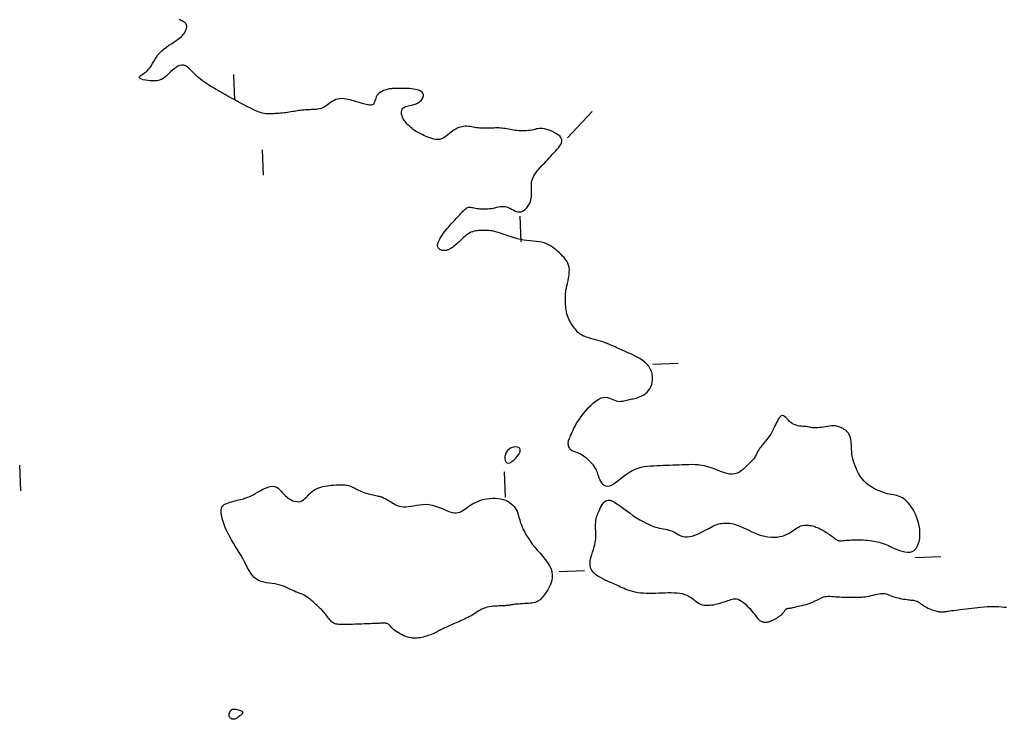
# Model space of a CAD drawing. Header units: millimetres. Extents: x 32690613 to 32693367, y 5343692 to 5344708.
# Tile 685 of 1009: x 32692962 to 32693000, y 5343754 to 5343781. Entities that reach past the tile are written whole.
import ezdxf

# ---------------------------------------------------------------- set-up
doc = ezdxf.new("R2010")
doc.units = ezdxf.units.MM
doc.header["$LTSCALE"] = 20
doc.layers.add('02-DGM_HL_493.50', color=112, linetype='Continuous')

msp = doc.modelspace()

# ---------------------------------------------------------------- linework, layer by layer
at = {"layer": '02-DGM_HL_493.50', "elevation": 493.5, "flags": 128}
for points in [[(32693000.457, 5343758.129), (32693000.363, 5343758.14), (32693000.262, 5343758.149), (32693000.156, 5343758.157), (32693000.045, 5343758.162), (32692999.931, 5343758.163), (32692999.814, 5343758.162), (32692999.696, 5343758.156), (32692999.577, 5343758.148), (32692999.457, 5343758.138), (32692999.337, 5343758.126), (32692999.218, 5343758.113), (32692999.1, 5343758.099), (32692998.984, 5343758.085), (32692998.871, 5343758.071), (32692998.76, 5343758.057), (32692998.655, 5343758.044), (32692998.555, 5343758.032), (32692998.461, 5343758.02), (32692998.375, 5343758.009), (32692998.298, 5343757.999), (32692998.231, 5343757.99), (32692998.174, 5343757.982), (32692998.126, 5343757.975), (32692998.087, 5343757.969), (32692998.054, 5343757.963), (32692998.026, 5343757.959), (32692998.002, 5343757.956), (32692997.981, 5343757.953), (32692997.961, 5343757.951), (32692997.941, 5343757.95), (32692997.92, 5343757.95), (32692997.897, 5343757.95), (32692997.872, 5343757.952), (32692997.845, 5343757.956), (32692997.814, 5343757.96), (32692997.779, 5343757.967), (32692997.74, 5343757.976), (32692997.695, 5343757.987), (32692997.646, 5343758), (32692997.594, 5343758.015), (32692997.539, 5343758.033), (32692997.483, 5343758.053), (32692997.427, 5343758.076), (32692997.371, 5343758.101), (32692997.317, 5343758.129), (32692997.265, 5343758.159), (32692997.215, 5343758.191), (32692997.167, 5343758.224), (32692997.121, 5343758.257), (32692997.076, 5343758.288), (32692997.032, 5343758.317), (32692996.989, 5343758.343), (32692996.946, 5343758.364), (32692996.904, 5343758.381), (32692996.861, 5343758.394), (32692996.817, 5343758.403), (32692996.771, 5343758.41), (32692996.722, 5343758.415), (32692996.67, 5343758.42), (32692996.615, 5343758.426), (32692996.554, 5343758.432), (32692996.489, 5343758.442), (32692996.42, 5343758.453), (32692996.348, 5343758.466), (32692996.275, 5343758.482), (32692996.203, 5343758.499), (32692996.132, 5343758.517), (32692996.064, 5343758.537), (32692996.001, 5343758.558), (32692995.944, 5343758.58), (32692995.89, 5343758.601), (32692995.84, 5343758.622), (32692995.791, 5343758.641), (32692995.741, 5343758.657), (32692995.69, 5343758.668), (32692995.635, 5343758.675), (32692995.576, 5343758.676), (32692995.51, 5343758.671), (32692995.44, 5343758.659), (32692995.365, 5343758.644), (32692995.288, 5343758.626), (32692995.21, 5343758.606), (32692995.132, 5343758.587), (32692995.055, 5343758.569), (32692994.98, 5343758.553), (32692994.91, 5343758.542), (32692994.842, 5343758.534), (32692994.777, 5343758.529), (32692994.714, 5343758.527), (32692994.652, 5343758.526), (32692994.591, 5343758.526), (32692994.53, 5343758.527), (32692994.468, 5343758.528), (32692994.405, 5343758.528), (32692994.34, 5343758.528), (32692994.274, 5343758.527), (32692994.206, 5343758.527), (32692994.136, 5343758.527), (32692994.065, 5343758.528), (32692993.992, 5343758.53), (32692993.917, 5343758.534), (32692993.84, 5343758.539), (32692993.762, 5343758.546), (32692993.684, 5343758.552), (32692993.607, 5343758.557), (32692993.532, 5343758.56), (32692993.459, 5343758.56), (32692993.39, 5343758.556), (32692993.325, 5343758.547), (32692993.265, 5343758.533), (32692993.21, 5343758.514), (32692993.156, 5343758.491), (32692993.104, 5343758.464), (32692993.051, 5343758.436), (32692992.996, 5343758.406), (32692992.938, 5343758.376), (32692992.874, 5343758.347), (32692992.805, 5343758.319), (32692992.73, 5343758.293), (32692992.653, 5343758.268), (32692992.574, 5343758.245), (32692992.496, 5343758.224), (32692992.42, 5343758.205), (32692992.349, 5343758.187), (32692992.283, 5343758.171), (32692992.225, 5343758.157), (32692992.174, 5343758.145), (32692992.128, 5343758.134), (32692992.088, 5343758.125), (32692992.052, 5343758.117), (32692992.02, 5343758.11), (32692991.989, 5343758.105), (32692991.961, 5343758.1), (32692991.933, 5343758.096), (32692991.907, 5343758.093), (32692991.881, 5343758.089), (32692991.857, 5343758.085), (32692991.835, 5343758.079), (32692991.814, 5343758.072), (32692991.796, 5343758.063), (32692991.779, 5343758.051), (32692991.765, 5343758.037), (32692991.752, 5343758.019), (32692991.74, 5343757.999), (32692991.726, 5343757.977), (32692991.711, 5343757.952), (32692991.692, 5343757.926), (32692991.669, 5343757.897), (32692991.64, 5343757.867), (32692991.605, 5343757.836), (32692991.565, 5343757.803), (32692991.521, 5343757.771), (32692991.473, 5343757.739), (32692991.424, 5343757.708), (32692991.374, 5343757.679), (32692991.325, 5343757.652), (32692991.277, 5343757.627), (32692991.233, 5343757.606), (32692991.191, 5343757.589), (32692991.152, 5343757.574), (32692991.114, 5343757.563), (32692991.079, 5343757.555), (32692991.045, 5343757.549), (32692991.012, 5343757.547), (32692990.98, 5343757.547), (32692990.949, 5343757.55), (32692990.919, 5343757.555), (32692990.889, 5343757.562), (32692990.86, 5343757.572), (32692990.833, 5343757.585), (32692990.807, 5343757.599), (32692990.783, 5343757.616), (32692990.76, 5343757.635), (32692990.739, 5343757.656), (32692990.719, 5343757.68), (32692990.698, 5343757.708), (32692990.675, 5343757.739), (32692990.648, 5343757.776), (32692990.616, 5343757.818), (32692990.577, 5343757.867), (32692990.531, 5343757.922), (32692990.476, 5343757.985), (32692990.414, 5343758.053), (32692990.346, 5343758.123), (32692990.275, 5343758.193), (32692990.201, 5343758.26), (32692990.126, 5343758.321), (32692990.053, 5343758.373), (32692989.983, 5343758.415), (32692989.917, 5343758.443), (32692989.855, 5343758.459), (32692989.796, 5343758.464), (32692989.738, 5343758.461), (32692989.681, 5343758.451), (32692989.624, 5343758.434), (32692989.566, 5343758.415), (32692989.506, 5343758.393), (32692989.443, 5343758.37), (32692989.377, 5343758.347), (32692989.309, 5343758.325), (32692989.239, 5343758.303), (32692989.168, 5343758.283), (32692989.095, 5343758.263), (32692989.023, 5343758.246), (32692988.95, 5343758.231), (32692988.877, 5343758.219), (32692988.805, 5343758.211), (32692988.734, 5343758.206), (32692988.664, 5343758.207), (32692988.594, 5343758.214), (32692988.527, 5343758.227), (32692988.46, 5343758.248), (32692988.395, 5343758.277), (32692988.332, 5343758.314), (32692988.27, 5343758.358), (32692988.206, 5343758.407), (32692988.141, 5343758.457), (32692988.072, 5343758.508), (32692987.999, 5343758.556), (32692987.92, 5343758.599), (32692987.833, 5343758.636), (32692987.739, 5343758.664), (32692987.636, 5343758.683), (32692987.528, 5343758.696), (32692987.414, 5343758.703), (32692987.295, 5343758.705), (32692987.174, 5343758.704), (32692987.05, 5343758.7), (32692986.925, 5343758.696), (32692986.801, 5343758.691), (32692986.676, 5343758.687), (32692986.554, 5343758.684), (32692986.433, 5343758.683), (32692986.314, 5343758.685), (32692986.199, 5343758.691), (32692986.087, 5343758.7), (32692985.98, 5343758.714), (32692985.877, 5343758.734), (32692985.78, 5343758.757), (32692985.688, 5343758.784), (32692985.6, 5343758.814), (32692985.518, 5343758.845), (32692985.442, 5343758.877), (32692985.37, 5343758.908), (32692985.304, 5343758.938), (32692985.242, 5343758.966), (32692985.184, 5343758.992), (32692985.128, 5343759.018), (32692985.07, 5343759.044), (32692985.01, 5343759.071), (32692984.945, 5343759.1), (32692984.874, 5343759.132), (32692984.794, 5343759.168), (32692984.705, 5343759.209), (32692984.609, 5343759.255), (32692984.511, 5343759.307), (32692984.415, 5343759.365), (32692984.325, 5343759.43), (32692984.246, 5343759.503), (32692984.181, 5343759.583), (32692984.135, 5343759.671), (32692984.111, 5343759.767), (32692984.107, 5343759.87), (32692984.117, 5343759.978), (32692984.14, 5343760.088), (32692984.17, 5343760.198), (32692984.204, 5343760.307), (32692984.239, 5343760.411), (32692984.269, 5343760.51), (32692984.293, 5343760.601), (32692984.311, 5343760.685), (32692984.322, 5343760.763), (32692984.33, 5343760.835), (32692984.333, 5343760.904), (32692984.333, 5343760.97), (32692984.332, 5343761.033), (32692984.33, 5343761.096), (32692984.327, 5343761.159), (32692984.325, 5343761.221), (32692984.324, 5343761.282), (32692984.324, 5343761.343), (32692984.325, 5343761.402), (32692984.327, 5343761.46), (32692984.332, 5343761.515), (32692984.339, 5343761.569), (32692984.349, 5343761.62), (32692984.361, 5343761.67), (32692984.376, 5343761.72), (32692984.394, 5343761.769), (32692984.414, 5343761.82), (32692984.437, 5343761.874), (32692984.462, 5343761.931), (32692984.489, 5343761.992), (32692984.52, 5343762.058), (32692984.553, 5343762.125), (32692984.592, 5343762.189), (32692984.636, 5343762.248), (32692984.687, 5343762.296), (32692984.746, 5343762.33), (32692984.814, 5343762.347), (32692984.893, 5343762.341), (32692984.982, 5343762.312), (32692985.082, 5343762.26), (32692985.19, 5343762.192), (32692985.305, 5343762.111), (32692985.425, 5343762.02), (32692985.55, 5343761.925), (32692985.677, 5343761.83), (32692985.806, 5343761.738), (32692985.934, 5343761.653), (32692986.061, 5343761.576), (32692986.186, 5343761.506), (32692986.307, 5343761.444), (32692986.425, 5343761.39), (32692986.537, 5343761.344), (32692986.643, 5343761.305), (32692986.741, 5343761.274), (32692986.832, 5343761.25), (32692986.916, 5343761.231), (32692986.994, 5343761.216), (32692987.067, 5343761.203), (32692987.136, 5343761.19), (32692987.203, 5343761.174), (32692987.267, 5343761.155), (32692987.331, 5343761.13), (32692987.395, 5343761.098), (32692987.46, 5343761.061), (32692987.527, 5343761.022), (32692987.597, 5343760.984), (32692987.671, 5343760.95), (32692987.749, 5343760.924), (32692987.833, 5343760.907), (32692987.923, 5343760.903), (32692988.02, 5343760.914), (32692988.122, 5343760.939), (32692988.227, 5343760.973), (32692988.332, 5343761.016), (32692988.436, 5343761.064), (32692988.537, 5343761.115), (32692988.631, 5343761.165), (32692988.717, 5343761.212), (32692988.794, 5343761.254), (32692988.863, 5343761.291), (32692988.925, 5343761.323), (32692988.983, 5343761.351), (32692989.039, 5343761.375), (32692989.093, 5343761.395), (32692989.15, 5343761.412), (32692989.21, 5343761.426), (32692989.274, 5343761.437), (32692989.344, 5343761.445), (32692989.42, 5343761.449), (32692989.501, 5343761.448), (32692989.587, 5343761.44), (32692989.679, 5343761.425), (32692989.776, 5343761.401), (32692989.879, 5343761.369), (32692989.987, 5343761.326), (32692990.101, 5343761.276), (32692990.218, 5343761.221), (32692990.339, 5343761.164), (32692990.462, 5343761.107), (32692990.587, 5343761.052), (32692990.713, 5343761.003), (32692990.84, 5343760.961), (32692990.966, 5343760.93), (32692991.091, 5343760.908), (32692991.213, 5343760.896), (32692991.333, 5343760.894), (32692991.448, 5343760.9), (32692991.557, 5343760.915), (32692991.661, 5343760.938), (32692991.757, 5343760.969), (32692991.846, 5343761.008), (32692991.927, 5343761.051), (32692992.003, 5343761.099), (32692992.073, 5343761.147), (32692992.14, 5343761.195), (32692992.204, 5343761.24), (32692992.266, 5343761.28), (32692992.327, 5343761.313), (32692992.389, 5343761.338), (32692992.45, 5343761.355), (32692992.511, 5343761.365), (32692992.571, 5343761.369), (32692992.63, 5343761.368), (32692992.687, 5343761.364), (32692992.741, 5343761.356), (32692992.793, 5343761.346), (32692992.842, 5343761.335), (32692992.889, 5343761.322), (32692992.934, 5343761.309), (32692992.978, 5343761.293), (32692993.021, 5343761.276), (32692993.065, 5343761.257), (32692993.11, 5343761.236), (32692993.157, 5343761.212), (32692993.206, 5343761.186), (32692993.257, 5343761.158), (32692993.308, 5343761.128), (32692993.361, 5343761.096), (32692993.412, 5343761.064), (32692993.463, 5343761.031), (32692993.512, 5343760.998), (32692993.559, 5343760.965), (32692993.602, 5343760.932), (32692993.643, 5343760.901), (32692993.681, 5343760.872), (32692993.717, 5343760.845), (32692993.75, 5343760.82), (32692993.782, 5343760.799), (32692993.812, 5343760.781), (32692993.842, 5343760.767), (32692993.87, 5343760.758), (32692993.899, 5343760.753), (32692993.929, 5343760.751), (32692993.962, 5343760.752), (32692993.999, 5343760.755), (32692994.042, 5343760.76), (32692994.092, 5343760.765), (32692994.15, 5343760.771), (32692994.217, 5343760.776), (32692994.292, 5343760.781), (32692994.373, 5343760.785), (32692994.459, 5343760.788), (32692994.549, 5343760.789), (32692994.642, 5343760.789), (32692994.735, 5343760.787), (32692994.828, 5343760.784), (32692994.919, 5343760.778), (32692995.007, 5343760.77), (32692995.093, 5343760.76), (32692995.175, 5343760.749), (32692995.254, 5343760.736), (32692995.329, 5343760.723), (32692995.399, 5343760.708), (32692995.465, 5343760.692), (32692995.526, 5343760.675), (32692995.584, 5343760.657), (32692995.64, 5343760.637), (32692995.697, 5343760.615), (32692995.757, 5343760.591), (32692995.822, 5343760.563), (32692995.893, 5343760.531), (32692995.973, 5343760.495), (32692996.063, 5343760.454), (32692996.161, 5343760.413), (32692996.263, 5343760.374), (32692996.368, 5343760.34), (32692996.473, 5343760.315), (32692996.575, 5343760.303), (32692996.671, 5343760.307), (32692996.758, 5343760.331), (32692996.834, 5343760.376), (32692996.9, 5343760.442), (32692996.954, 5343760.525), (32692996.997, 5343760.622), (32692997.029, 5343760.73), (32692997.051, 5343760.846), (32692997.061, 5343760.969), (32692997.062, 5343761.093), (32692997.052, 5343761.218), (32692997.033, 5343761.341), (32692997.005, 5343761.462), (32692996.97, 5343761.58), (32692996.928, 5343761.693), (32692996.882, 5343761.802), (32692996.831, 5343761.904), (32692996.776, 5343761.999), (32692996.719, 5343762.087), (32692996.661, 5343762.167), (32692996.6, 5343762.239), (32692996.538, 5343762.303), (32692996.476, 5343762.359), (32692996.412, 5343762.407), (32692996.349, 5343762.448), (32692996.285, 5343762.481), (32692996.221, 5343762.506), (32692996.157, 5343762.525), (32692996.09, 5343762.54), (32692996.021, 5343762.554), (32692995.948, 5343762.567), (32692995.87, 5343762.582), (32692995.786, 5343762.6), (32692995.695, 5343762.624), (32692995.597, 5343762.656), (32692995.492, 5343762.695), (32692995.384, 5343762.741), (32692995.275, 5343762.796), (32692995.167, 5343762.858), (32692995.062, 5343762.928), (32692994.963, 5343763.006), (32692994.871, 5343763.093), (32692994.789, 5343763.187), (32692994.717, 5343763.287), (32692994.653, 5343763.39), (32692994.598, 5343763.495), (32692994.551, 5343763.599), (32692994.511, 5343763.7), (32692994.478, 5343763.795), (32692994.451, 5343763.882), (32692994.43, 5343763.96), (32692994.413, 5343764.029), (32692994.401, 5343764.092), (32692994.392, 5343764.151), (32692994.386, 5343764.207), (32692994.381, 5343764.263), (32692994.378, 5343764.32), (32692994.376, 5343764.38), (32692994.373, 5343764.445), (32692994.37, 5343764.513), (32692994.364, 5343764.584), (32692994.356, 5343764.655), (32692994.345, 5343764.726), (32692994.33, 5343764.794), (32692994.311, 5343764.859), (32692994.285, 5343764.918), (32692994.254, 5343764.971), (32692994.218, 5343765.018), (32692994.177, 5343765.059), (32692994.134, 5343765.095), (32692994.089, 5343765.126), (32692994.044, 5343765.153), (32692993.998, 5343765.177), (32692993.955, 5343765.197), (32692993.913, 5343765.215), (32692993.873, 5343765.23), (32692993.833, 5343765.243), (32692993.792, 5343765.252), (32692993.747, 5343765.259), (32692993.699, 5343765.262), (32692993.644, 5343765.262), (32692993.583, 5343765.258), (32692993.513, 5343765.25), (32692993.438, 5343765.24), (32692993.358, 5343765.229), (32692993.277, 5343765.216), (32692993.196, 5343765.204), (32692993.117, 5343765.194), (32692993.044, 5343765.186), (32692992.977, 5343765.181), (32692992.919, 5343765.181), (32692992.868, 5343765.184), (32692992.822, 5343765.19), (32692992.779, 5343765.199), (32692992.737, 5343765.208), (32692992.694, 5343765.217), (32692992.648, 5343765.226), (32692992.597, 5343765.233), (32692992.539, 5343765.238), (32692992.475, 5343765.243), (32692992.408, 5343765.248), (32692992.337, 5343765.256), (32692992.266, 5343765.268), (32692992.194, 5343765.286), (32692992.125, 5343765.311), (32692992.059, 5343765.346), (32692991.997, 5343765.389), (32692991.939, 5343765.44), (32692991.886, 5343765.493), (32692991.835, 5343765.545), (32692991.788, 5343765.592), (32692991.743, 5343765.63), (32692991.699, 5343765.655), (32692991.657, 5343765.663), (32692991.616, 5343765.652), (32692991.576, 5343765.623), (32692991.537, 5343765.58), (32692991.499, 5343765.525), (32692991.463, 5343765.463), (32692991.429, 5343765.397), (32692991.397, 5343765.329), (32692991.367, 5343765.263), (32692991.339, 5343765.202), (32692991.313, 5343765.145), (32692991.287, 5343765.091), (32692991.261, 5343765.04), (32692991.233, 5343764.99), (32692991.204, 5343764.94), (32692991.171, 5343764.889), (32692991.133, 5343764.837), (32692991.091, 5343764.782), (32692991.046, 5343764.725), (32692990.998, 5343764.666), (32692990.948, 5343764.607), (32692990.899, 5343764.547), (32692990.852, 5343764.488), (32692990.807, 5343764.43), (32692990.766, 5343764.374), (32692990.731, 5343764.32), (32692990.7, 5343764.269), (32692990.673, 5343764.22), (32692990.649, 5343764.174), (32692990.628, 5343764.131), (32692990.608, 5343764.091), (32692990.589, 5343764.054), (32692990.57, 5343764.021), (32692990.549, 5343763.99), (32692990.528, 5343763.961), (32692990.503, 5343763.933), (32692990.476, 5343763.903), (32692990.444, 5343763.871), (32692990.408, 5343763.835), (32692990.366, 5343763.793), (32692990.318, 5343763.745), (32692990.263, 5343763.688), (32692990.201, 5343763.627), (32692990.132, 5343763.565), (32692990.057, 5343763.505), (32692989.974, 5343763.451), (32692989.886, 5343763.407), (32692989.791, 5343763.376), (32692989.69, 5343763.363), (32692989.583, 5343763.368), (32692989.471, 5343763.391), (32692989.354, 5343763.426), (32692989.234, 5343763.47), (32692989.111, 5343763.519), (32692988.986, 5343763.57), (32692988.86, 5343763.618), (32692988.733, 5343763.659), (32692988.607, 5343763.691), (32692988.481, 5343763.713), (32692988.355, 5343763.728), (32692988.23, 5343763.737), (32692988.104, 5343763.74), (32692987.979, 5343763.739), (32692987.854, 5343763.736), (32692987.729, 5343763.731), (32692987.605, 5343763.726), (32692987.48, 5343763.721), (32692987.355, 5343763.716), (32692987.23, 5343763.711), (32692987.105, 5343763.706), (32692986.98, 5343763.702), (32692986.855, 5343763.697), (32692986.73, 5343763.692), (32692986.605, 5343763.687), (32692986.481, 5343763.679), (32692986.356, 5343763.668), (32692986.231, 5343763.651), (32692986.107, 5343763.627), (32692985.984, 5343763.592), (32692985.86, 5343763.546), (32692985.738, 5343763.486), (32692985.616, 5343763.412), (32692985.495, 5343763.327), (32692985.378, 5343763.238), (32692985.264, 5343763.148), (32692985.156, 5343763.064), (32692985.053, 5343762.99), (32692984.958, 5343762.933), (32692984.871, 5343762.896), (32692984.793, 5343762.885), (32692984.724, 5343762.896), (32692984.664, 5343762.925), (32692984.611, 5343762.97), (32692984.566, 5343763.025), (32692984.527, 5343763.086), (32692984.495, 5343763.151), (32692984.469, 5343763.214), (32692984.449, 5343763.274), (32692984.431, 5343763.329), (32692984.415, 5343763.382), (32692984.398, 5343763.434), (32692984.379, 5343763.485), (32692984.355, 5343763.538), (32692984.325, 5343763.593), (32692984.286, 5343763.652), (32692984.236, 5343763.715), (32692984.179, 5343763.781), (32692984.115, 5343763.848), (32692984.046, 5343763.914), (32692983.975, 5343763.977), (32692983.903, 5343764.036), (32692983.833, 5343764.088), (32692983.766, 5343764.132), (32692983.705, 5343764.166), (32692983.649, 5343764.193), (32692983.598, 5343764.212), (32692983.551, 5343764.228), (32692983.508, 5343764.241), (32692983.468, 5343764.253), (32692983.432, 5343764.267), (32692983.399, 5343764.284), (32692983.368, 5343764.307), (32692983.34, 5343764.333), (32692983.315, 5343764.364), (32692983.294, 5343764.398), (32692983.276, 5343764.435), (32692983.263, 5343764.475), (32692983.254, 5343764.515), (32692983.249, 5343764.557), (32692983.25, 5343764.598), (32692983.256, 5343764.641), (32692983.266, 5343764.685), (32692983.281, 5343764.732), (32692983.299, 5343764.781), (32692983.321, 5343764.833), (32692983.345, 5343764.889), (32692983.373, 5343764.951), (32692983.403, 5343765.017), (32692983.437, 5343765.089), (32692983.475, 5343765.166), (32692983.518, 5343765.248), (32692983.567, 5343765.336), (32692983.624, 5343765.43), (32692983.689, 5343765.528), (32692983.763, 5343765.633), (32692983.847, 5343765.743), (32692983.939, 5343765.854), (32692984.037, 5343765.964), (32692984.139, 5343766.068), (32692984.242, 5343766.163), (32692984.345, 5343766.246), (32692984.446, 5343766.312), (32692984.541, 5343766.358), (32692984.63, 5343766.382), (32692984.713, 5343766.386), (32692984.791, 5343766.375), (32692984.865, 5343766.354), (32692984.934, 5343766.325), (32692985.001, 5343766.294), (32692985.066, 5343766.265), (32692985.129, 5343766.242), (32692985.192, 5343766.229), (32692985.255, 5343766.224), (32692985.316, 5343766.227), (32692985.376, 5343766.235), (32692985.435, 5343766.246), (32692985.492, 5343766.26), (32692985.547, 5343766.275), (32692985.6, 5343766.289), (32692985.651, 5343766.3), (32692985.7, 5343766.309), (32692985.748, 5343766.318), (32692985.797, 5343766.328), (32692985.847, 5343766.338), (32692985.899, 5343766.351), (32692985.954, 5343766.367), (32692986.013, 5343766.388), (32692986.077, 5343766.414), (32692986.144, 5343766.446), (32692986.212, 5343766.485), (32692986.279, 5343766.531), (32692986.343, 5343766.584), (32692986.402, 5343766.646), (32692986.454, 5343766.716), (32692986.498, 5343766.796), (32692986.531, 5343766.886), (32692986.552, 5343766.983), (32692986.562, 5343767.086), (32692986.559, 5343767.191), (32692986.543, 5343767.298), (32692986.513, 5343767.403), (32692986.469, 5343767.504), (32692986.411, 5343767.599), (32692986.338, 5343767.686), (32692986.252, 5343767.765), (32692986.158, 5343767.837), (32692986.058, 5343767.901), (32692985.956, 5343767.959), (32692985.855, 5343768.011), (32692985.758, 5343768.057), (32692985.669, 5343768.098), (32692985.589, 5343768.134), (32692985.517, 5343768.167), (32692985.453, 5343768.196), (32692985.393, 5343768.223), (32692985.335, 5343768.249), (32692985.279, 5343768.274), (32692985.221, 5343768.301), (32692985.159, 5343768.328), (32692985.093, 5343768.358), (32692985.022, 5343768.39), (32692984.946, 5343768.423), (32692984.866, 5343768.457), (32692984.783, 5343768.49), (32692984.696, 5343768.524), (32692984.607, 5343768.556), (32692984.515, 5343768.587), (32692984.422, 5343768.616), (32692984.327, 5343768.643), (32692984.234, 5343768.669), (32692984.143, 5343768.694), (32692984.055, 5343768.719), (32692983.973, 5343768.745), (32692983.897, 5343768.771), (32692983.829, 5343768.799), (32692983.769, 5343768.829), (32692983.718, 5343768.861), (32692983.673, 5343768.895), (32692983.633, 5343768.931), (32692983.597, 5343768.97), (32692983.562, 5343769.012), (32692983.529, 5343769.056), (32692983.494, 5343769.103), (32692983.458, 5343769.153), (32692983.421, 5343769.206), (32692983.383, 5343769.262), (32692983.345, 5343769.322), (32692983.309, 5343769.384), (32692983.276, 5343769.449), (32692983.246, 5343769.516), (32692983.22, 5343769.587), (32692983.198, 5343769.66), (32692983.182, 5343769.735), (32692983.169, 5343769.811), (32692983.159, 5343769.887), (32692983.152, 5343769.961), (32692983.147, 5343770.034), (32692983.144, 5343770.103), (32692983.141, 5343770.168), (32692983.139, 5343770.228), (32692983.138, 5343770.285), (32692983.138, 5343770.341), (32692983.139, 5343770.397), (32692983.144, 5343770.456), (32692983.151, 5343770.52), (32692983.162, 5343770.59), (32692983.177, 5343770.67), (32692983.197, 5343770.759), (32692983.219, 5343770.856), (32692983.242, 5343770.959), (32692983.263, 5343771.066), (32692983.28, 5343771.173), (32692983.29, 5343771.28), (32692983.293, 5343771.383), (32692983.285, 5343771.48), (32692983.265, 5343771.569), (32692983.233, 5343771.651), (32692983.192, 5343771.727), (32692983.144, 5343771.798), (32692983.089, 5343771.864), (32692983.029, 5343771.927), (32692982.966, 5343771.989), (32692982.901, 5343772.049), (32692982.836, 5343772.109), (32692982.77, 5343772.167), (32692982.702, 5343772.224), (32692982.632, 5343772.278), (32692982.557, 5343772.328), (32692982.478, 5343772.372), (32692982.393, 5343772.411), (32692982.302, 5343772.442), (32692982.203, 5343772.466), (32692982.098, 5343772.484), (32692981.988, 5343772.497), (32692981.872, 5343772.509), (32692981.752, 5343772.52), (32692981.63, 5343772.533), (32692981.505, 5343772.55), (32692981.379, 5343772.573), (32692981.253, 5343772.603), (32692981.128, 5343772.639), (32692981.004, 5343772.679), (32692980.884, 5343772.72), (32692980.767, 5343772.762), (32692980.655, 5343772.803), (32692980.549, 5343772.839), (32692980.45, 5343772.87), (32692980.359, 5343772.894), (32692980.276, 5343772.912), (32692980.198, 5343772.923), (32692980.125, 5343772.931), (32692980.056, 5343772.934), (32692979.991, 5343772.934), (32692979.927, 5343772.933), (32692979.864, 5343772.931), (32692979.802, 5343772.928), (32692979.739, 5343772.925), (32692979.677, 5343772.919), (32692979.615, 5343772.911), (32692979.553, 5343772.898), (32692979.491, 5343772.881), (32692979.429, 5343772.858), (32692979.368, 5343772.828), (32692979.307, 5343772.791), (32692979.247, 5343772.747), (32692979.187, 5343772.699), (32692979.129, 5343772.648), (32692979.072, 5343772.595), (32692979.018, 5343772.542), (32692978.966, 5343772.491), (32692978.916, 5343772.443), (32692978.869, 5343772.4), (32692978.825, 5343772.361), (32692978.784, 5343772.327), (32692978.745, 5343772.296), (32692978.708, 5343772.269), (32692978.673, 5343772.245), (32692978.64, 5343772.224), (32692978.608, 5343772.206), (32692978.578, 5343772.191), (32692978.55, 5343772.177), (32692978.522, 5343772.166), (32692978.496, 5343772.157), (32692978.47, 5343772.15), (32692978.444, 5343772.145), (32692978.419, 5343772.141), (32692978.394, 5343772.139), (32692978.369, 5343772.139), (32692978.344, 5343772.141), (32692978.319, 5343772.144), (32692978.295, 5343772.149), (32692978.271, 5343772.156), (32692978.248, 5343772.165), (32692978.225, 5343772.177), (32692978.203, 5343772.19), (32692978.182, 5343772.206), (32692978.163, 5343772.225), (32692978.147, 5343772.247), (32692978.133, 5343772.272), (32692978.124, 5343772.301), (32692978.119, 5343772.334), (32692978.12, 5343772.371), (32692978.128, 5343772.413), (32692978.142, 5343772.459), (32692978.163, 5343772.51), (32692978.189, 5343772.565), (32692978.222, 5343772.623), (32692978.259, 5343772.683), (32692978.3, 5343772.745), (32692978.345, 5343772.809), (32692978.393, 5343772.873), (32692978.444, 5343772.938), (32692978.497, 5343773.002), (32692978.55, 5343773.065), (32692978.604, 5343773.127), (32692978.657, 5343773.186), (32692978.709, 5343773.243), (32692978.759, 5343773.298), (32692978.806, 5343773.348), (32692978.849, 5343773.395), (32692978.889, 5343773.438), (32692978.926, 5343773.478), (32692978.961, 5343773.516), (32692978.993, 5343773.551), (32692979.025, 5343773.585), (32692979.056, 5343773.618), (32692979.086, 5343773.651), (32692979.116, 5343773.683), (32692979.146, 5343773.715), (32692979.177, 5343773.745), (32692979.208, 5343773.772), (32692979.24, 5343773.796), (32692979.273, 5343773.817), (32692979.307, 5343773.832), (32692979.342, 5343773.842), (32692979.379, 5343773.845), (32692979.418, 5343773.844), (32692979.46, 5343773.838), (32692979.504, 5343773.829), (32692979.552, 5343773.818), (32692979.604, 5343773.807), (32692979.659, 5343773.796), (32692979.72, 5343773.787), (32692979.785, 5343773.78), (32692979.854, 5343773.777), (32692979.927, 5343773.775), (32692980.002, 5343773.777), (32692980.077, 5343773.781), (32692980.154, 5343773.788), (32692980.229, 5343773.798), (32692980.303, 5343773.81), (32692980.374, 5343773.824), (32692980.443, 5343773.839), (32692980.51, 5343773.853), (32692980.575, 5343773.866), (32692980.639, 5343773.874), (32692980.703, 5343773.876), (32692980.766, 5343773.871), (32692980.829, 5343773.858), (32692980.892, 5343773.835), (32692980.956, 5343773.805), (32692981.02, 5343773.771), (32692981.084, 5343773.736), (32692981.148, 5343773.704), (32692981.211, 5343773.678), (32692981.274, 5343773.66), (32692981.337, 5343773.656), (32692981.399, 5343773.665), (32692981.46, 5343773.689), (32692981.518, 5343773.724), (32692981.572, 5343773.769), (32692981.623, 5343773.821), (32692981.669, 5343773.88), (32692981.708, 5343773.941), (32692981.74, 5343774.005), (32692981.766, 5343774.068), (32692981.784, 5343774.132), (32692981.796, 5343774.195), (32692981.804, 5343774.258), (32692981.807, 5343774.32), (32692981.808, 5343774.383), (32692981.807, 5343774.445), (32692981.804, 5343774.508), (32692981.802, 5343774.57), (32692981.801, 5343774.633), (32692981.801, 5343774.695), (32692981.805, 5343774.758), (32692981.812, 5343774.821), (32692981.825, 5343774.884), (32692981.843, 5343774.947), (32692981.868, 5343775.011), (32692981.901, 5343775.074), (32692981.94, 5343775.139), (32692981.985, 5343775.203), (32692982.035, 5343775.267), (32692982.089, 5343775.332), (32692982.146, 5343775.397), (32692982.205, 5343775.462), (32692982.265, 5343775.527), (32692982.325, 5343775.591), (32692982.385, 5343775.656), (32692982.445, 5343775.721), (32692982.505, 5343775.786), (32692982.565, 5343775.851), (32692982.625, 5343775.916), (32692982.685, 5343775.981), (32692982.745, 5343776.046), (32692982.804, 5343776.111), (32692982.861, 5343776.175), (32692982.912, 5343776.24), (32692982.954, 5343776.304), (32692982.984, 5343776.368), (32692983, 5343776.431), (32692982.998, 5343776.493), (32692982.975, 5343776.555), (32692982.931, 5343776.616), (32692982.867, 5343776.674), (32692982.788, 5343776.729), (32692982.699, 5343776.781), (32692982.603, 5343776.826), (32692982.506, 5343776.865), (32692982.41, 5343776.896), (32692982.322, 5343776.919), (32692982.243, 5343776.931), (32692982.172, 5343776.936), (32692982.109, 5343776.933), (32692982.05, 5343776.925), (32692981.994, 5343776.914), (32692981.939, 5343776.9), (32692981.883, 5343776.885), (32692981.823, 5343776.871), (32692981.759, 5343776.86), (32692981.69, 5343776.851), (32692981.617, 5343776.844), (32692981.543, 5343776.84), (32692981.467, 5343776.838), (32692981.39, 5343776.839), (32692981.315, 5343776.842), (32692981.24, 5343776.849), (32692981.168, 5343776.857), (32692981.098, 5343776.868), (32692981.03, 5343776.88), (32692980.964, 5343776.893), (32692980.899, 5343776.906), (32692980.835, 5343776.919), (32692980.771, 5343776.93), (32692980.708, 5343776.939), (32692980.646, 5343776.946), (32692980.583, 5343776.95), (32692980.52, 5343776.953), (32692980.458, 5343776.954), (32692980.395, 5343776.953), (32692980.333, 5343776.952), (32692980.27, 5343776.95), (32692980.208, 5343776.947), (32692980.145, 5343776.945), (32692980.083, 5343776.943), (32692980.02, 5343776.941), (32692979.958, 5343776.941), (32692979.895, 5343776.942), (32692979.833, 5343776.944), (32692979.77, 5343776.949), (32692979.707, 5343776.956), (32692979.644, 5343776.965), (32692979.581, 5343776.975), (32692979.518, 5343776.987), (32692979.455, 5343776.998), (32692979.392, 5343777.008), (32692979.329, 5343777.015), (32692979.267, 5343777.019), (32692979.204, 5343777.019), (32692979.142, 5343777.014), (32692979.08, 5343777.004), (32692979.018, 5343776.989), (32692978.956, 5343776.968), (32692978.894, 5343776.942), (32692978.833, 5343776.911), (32692978.772, 5343776.875), (32692978.711, 5343776.833), (32692978.65, 5343776.787), (32692978.589, 5343776.738), (32692978.528, 5343776.688), (32692978.465, 5343776.639), (32692978.401, 5343776.595), (32692978.335, 5343776.557), (32692978.267, 5343776.527), (32692978.196, 5343776.507), (32692978.122, 5343776.5), (32692978.046, 5343776.504), (32692977.969, 5343776.517), (32692977.892, 5343776.537), (32692977.816, 5343776.562), (32692977.743, 5343776.591), (32692977.672, 5343776.621), (32692977.606, 5343776.651), (32692977.545, 5343776.679), (32692977.488, 5343776.705), (32692977.435, 5343776.731), (32692977.383, 5343776.757), (32692977.333, 5343776.785), (32692977.283, 5343776.814), (32692977.233, 5343776.847), (32692977.18, 5343776.885), (32692977.125, 5343776.927), (32692977.069, 5343776.973), (32692977.012, 5343777.024), (32692976.957, 5343777.077), (32692976.904, 5343777.134), (32692976.855, 5343777.192), (32692976.812, 5343777.253), (32692976.774, 5343777.314), (32692976.744, 5343777.375), (32692976.723, 5343777.435), (32692976.708, 5343777.494), (32692976.702, 5343777.55), (32692976.704, 5343777.603), (32692976.714, 5343777.651), (32692976.732, 5343777.694), (32692976.758, 5343777.73), (32692976.792, 5343777.759), (32692976.832, 5343777.781), (32692976.878, 5343777.799), (32692976.928, 5343777.813), (32692976.981, 5343777.824), (32692977.035, 5343777.835), (32692977.089, 5343777.845), (32692977.142, 5343777.856), (32692977.192, 5343777.87), (32692977.24, 5343777.886), (32692977.285, 5343777.905), (32692977.327, 5343777.926), (32692977.367, 5343777.95), (32692977.403, 5343777.976), (32692977.437, 5343778.004), (32692977.469, 5343778.036), (32692977.497, 5343778.069), (32692977.522, 5343778.105), (32692977.542, 5343778.141), (32692977.557, 5343778.179), (32692977.565, 5343778.216), (32692977.566, 5343778.253), (32692977.558, 5343778.288), (32692977.541, 5343778.322), (32692977.514, 5343778.353), (32692977.477, 5343778.382), (32692977.431, 5343778.408), (32692977.378, 5343778.431), (32692977.316, 5343778.451), (32692977.248, 5343778.468), (32692977.174, 5343778.483), (32692977.095, 5343778.494), (32692977.011, 5343778.501), (32692976.925, 5343778.506), (32692976.837, 5343778.509), (32692976.75, 5343778.509), (32692976.666, 5343778.508), (32692976.586, 5343778.507), (32692976.511, 5343778.504), (32692976.444, 5343778.502), (32692976.386, 5343778.499), (32692976.336, 5343778.497), (32692976.291, 5343778.494), (32692976.251, 5343778.49), (32692976.213, 5343778.484), (32692976.175, 5343778.477), (32692976.137, 5343778.467), (32692976.096, 5343778.455), (32692976.051, 5343778.439), (32692976.002, 5343778.419), (32692975.953, 5343778.396), (32692975.903, 5343778.37), (32692975.855, 5343778.339), (32692975.811, 5343778.305), (32692975.771, 5343778.267), (32692975.738, 5343778.224), (32692975.712, 5343778.177), (32692975.692, 5343778.128), (32692975.676, 5343778.077), (32692975.662, 5343778.028), (32692975.648, 5343777.982), (32692975.632, 5343777.94), (32692975.611, 5343777.905), (32692975.585, 5343777.879), (32692975.55, 5343777.861), (32692975.509, 5343777.853), (32692975.463, 5343777.852), (32692975.413, 5343777.856), (32692975.362, 5343777.865), (32692975.309, 5343777.878), (32692975.257, 5343777.891), (32692975.208, 5343777.906), (32692975.162, 5343777.919), (32692975.119, 5343777.931), (32692975.077, 5343777.944), (32692975.034, 5343777.956), (32692974.99, 5343777.969), (32692974.941, 5343777.983), (32692974.888, 5343777.999), (32692974.829, 5343778.016), (32692974.762, 5343778.035), (32692974.688, 5343778.055), (32692974.61, 5343778.074), (32692974.529, 5343778.089), (32692974.445, 5343778.1), (32692974.362, 5343778.105), (32692974.28, 5343778.102), (32692974.2, 5343778.089), (32692974.125, 5343778.065), (32692974.053, 5343778.031), (32692973.985, 5343777.992), (32692973.919, 5343777.947), (32692973.855, 5343777.901), (32692973.793, 5343777.856), (32692973.732, 5343777.813), (32692973.67, 5343777.776), (32692973.609, 5343777.746), (32692973.547, 5343777.723), (32692973.486, 5343777.706), (32692973.423, 5343777.693), (32692973.361, 5343777.685), (32692973.299, 5343777.679), (32692973.237, 5343777.676), (32692973.174, 5343777.673), (32692973.112, 5343777.671), (32692973.049, 5343777.668), (32692972.987, 5343777.665), (32692972.924, 5343777.661), (32692972.862, 5343777.657), (32692972.8, 5343777.652), (32692972.737, 5343777.645), (32692972.675, 5343777.637), (32692972.613, 5343777.628), (32692972.551, 5343777.617), (32692972.488, 5343777.606), (32692972.425, 5343777.594), (32692972.36, 5343777.582), (32692972.295, 5343777.571), (32692972.229, 5343777.56), (32692972.161, 5343777.55), (32692972.092, 5343777.542), (32692972.022, 5343777.535), (32692971.951, 5343777.529), (32692971.881, 5343777.525), (32692971.811, 5343777.521), (32692971.743, 5343777.517), (32692971.676, 5343777.515), (32692971.613, 5343777.512), (32692971.551, 5343777.51), (32692971.492, 5343777.509), (32692971.432, 5343777.51), (32692971.371, 5343777.515), (32692971.306, 5343777.525), (32692971.236, 5343777.54), (32692971.16, 5343777.561), (32692971.076, 5343777.591), (32692970.982, 5343777.63), (32692970.88, 5343777.676), (32692970.771, 5343777.729), (32692970.655, 5343777.787), (32692970.535, 5343777.851), (32692970.411, 5343777.917), (32692970.284, 5343777.986), (32692970.157, 5343778.056), (32692970.029, 5343778.126), (32692969.902, 5343778.195), (32692969.778, 5343778.264), (32692969.656, 5343778.332), (32692969.538, 5343778.399), (32692969.426, 5343778.463), (32692969.319, 5343778.526), (32692969.219, 5343778.586), (32692969.126, 5343778.644), (32692969.041, 5343778.699), (32692968.962, 5343778.754), (32692968.887, 5343778.808), (32692968.816, 5343778.863), (32692968.748, 5343778.92), (32692968.682, 5343778.979), (32692968.617, 5343779.041), (32692968.552, 5343779.107), (32692968.486, 5343779.173), (32692968.42, 5343779.238), (32692968.354, 5343779.297), (32692968.286, 5343779.348), (32692968.217, 5343779.388), (32692968.146, 5343779.413), (32692968.074, 5343779.42), (32692968.001, 5343779.407), (32692967.926, 5343779.377), (32692967.851, 5343779.333), (32692967.777, 5343779.279), (32692967.705, 5343779.218), (32692967.635, 5343779.154), (32692967.568, 5343779.09), (32692967.506, 5343779.031), (32692967.447, 5343778.978), (32692967.392, 5343778.932), (32692967.338, 5343778.894), (32692967.283, 5343778.862), (32692967.225, 5343778.837), (32692967.162, 5343778.819), (32692967.093, 5343778.806), (32692967.014, 5343778.8), (32692966.926, 5343778.8), (32692966.833, 5343778.805), (32692966.738, 5343778.815), (32692966.647, 5343778.829), (32692966.564, 5343778.847), (32692966.494, 5343778.868), (32692966.442, 5343778.892), (32692966.412, 5343778.919), (32692966.408, 5343778.947), (32692966.427, 5343778.978), (32692966.465, 5343779.012), (32692966.516, 5343779.051), (32692966.577, 5343779.094), (32692966.644, 5343779.142), (32692966.711, 5343779.197), (32692966.774, 5343779.258), (32692966.83, 5343779.326), (32692966.881, 5343779.401), (32692966.929, 5343779.48), (32692966.976, 5343779.563), (32692967.025, 5343779.648), (32692967.078, 5343779.733), (32692967.138, 5343779.818), (32692967.208, 5343779.9), (32692967.288, 5343779.98), (32692967.377, 5343780.056), (32692967.472, 5343780.128), (32692967.57, 5343780.197), (32692967.668, 5343780.262), (32692967.762, 5343780.324), (32692967.85, 5343780.383), (32692967.929, 5343780.437), (32692967.996, 5343780.488), (32692968.052, 5343780.536), (32692968.098, 5343780.581), (32692968.135, 5343780.622), (32692968.165, 5343780.662), (32692968.19, 5343780.698), (32692968.209, 5343780.733), (32692968.225, 5343780.766), (32692968.238, 5343780.797), (32692968.249, 5343780.826), (32692968.257, 5343780.854), (32692968.264, 5343780.881), (32692968.268, 5343780.906), (32692968.269, 5343780.93), (32692968.268, 5343780.953), (32692968.265, 5343780.975), (32692968.26, 5343780.995), (32692968.252, 5343781.015), (32692968.242, 5343781.034), (32692968.231, 5343781.051), (32692968.218, 5343781.068), (32692968.204, 5343781.083), (32692968.189, 5343781.097), (32692968.173, 5343781.109), (32692968.157, 5343781.12), (32692968.139, 5343781.131), (32692968.12, 5343781.141), (32692968.098, 5343781.152), (32692968.073, 5343781.164), (32692968.044, 5343781.178), (32692968.011, 5343781.194), (32692967.972, 5343781.213)], [(32692970.157, 5343778.056), (32692970.118, 5343779.055)], [(32692984.185, 5343777.603), (32692983.225, 5343776.565)], [(32692971.234, 5343776.096), (32692971.273, 5343775.097)], [(32692981.344, 5343773.489), (32692981.383, 5343772.49)], [(32692986.574, 5343767.689), (32692987.573, 5343767.728)], [(32692961.749, 5343762.716), (32692961.71, 5343763.715)], [(32692980.735, 5343763.458), (32692980.774, 5343762.458)], [(32692997.878, 5343760.124), (32692996.879, 5343760.085)], [(32692983.889, 5343759.578), (32692982.889, 5343759.539)]]:
    msp.add_lwpolyline(points, dxfattribs=at)
for points in [[(32692981.368, 5343764.316), (32692981.352, 5343764.37), (32692981.31, 5343764.408), (32692981.25, 5343764.429), (32692981.176, 5343764.434), (32692981.096, 5343764.423), (32692981.014, 5343764.396), (32692980.936, 5343764.354), (32692980.869, 5343764.297), (32692980.817, 5343764.225), (32692980.781, 5343764.145), (32692980.761, 5343764.061), (32692980.756, 5343763.98), (32692980.767, 5343763.907), (32692980.793, 5343763.848), (32692980.833, 5343763.81), (32692980.888, 5343763.797), (32692980.957, 5343763.814), (32692981.035, 5343763.858), (32692981.115, 5343763.92), (32692981.193, 5343763.997), (32692981.263, 5343764.081), (32692981.32, 5343764.166), (32692981.357, 5343764.246)], [(32692970.38, 5343762.375), (32692970.44, 5343762.389), (32692970.496, 5343762.404), (32692970.552, 5343762.42), (32692970.607, 5343762.438), (32692970.665, 5343762.46), (32692970.728, 5343762.487), (32692970.797, 5343762.52), (32692970.873, 5343762.561), (32692970.96, 5343762.609), (32692971.054, 5343762.663), (32692971.153, 5343762.718), (32692971.254, 5343762.772), (32692971.356, 5343762.819), (32692971.456, 5343762.857), (32692971.551, 5343762.882), (32692971.639, 5343762.891), (32692971.718, 5343762.88), (32692971.789, 5343762.853), (32692971.854, 5343762.812), (32692971.915, 5343762.76), (32692971.974, 5343762.701), (32692972.032, 5343762.637), (32692972.091, 5343762.573), (32692972.154, 5343762.511), (32692972.221, 5343762.454), (32692972.292, 5343762.403), (32692972.366, 5343762.36), (32692972.441, 5343762.326), (32692972.516, 5343762.302), (32692972.59, 5343762.289), (32692972.661, 5343762.287), (32692972.729, 5343762.3), (32692972.793, 5343762.326), (32692972.853, 5343762.363), (32692972.911, 5343762.41), (32692972.966, 5343762.464), (32692973.021, 5343762.521), (32692973.077, 5343762.579), (32692973.133, 5343762.635), (32692973.192, 5343762.688), (32692973.255, 5343762.733), (32692973.32, 5343762.773), (32692973.389, 5343762.807), (32692973.461, 5343762.836), (32692973.536, 5343762.86), (32692973.613, 5343762.88), (32692973.693, 5343762.897), (32692973.776, 5343762.91), (32692973.861, 5343762.922), (32692973.947, 5343762.931), (32692974.033, 5343762.939), (32692974.118, 5343762.944), (32692974.199, 5343762.947), (32692974.278, 5343762.949), (32692974.35, 5343762.949), (32692974.417, 5343762.947), (32692974.476, 5343762.943), (32692974.528, 5343762.938), (32692974.575, 5343762.93), (32692974.619, 5343762.921), (32692974.66, 5343762.91), (32692974.699, 5343762.896), (32692974.738, 5343762.88), (32692974.779, 5343762.861), (32692974.821, 5343762.839), (32692974.867, 5343762.815), (32692974.914, 5343762.79), (32692974.965, 5343762.764), (32692975.018, 5343762.737), (32692975.074, 5343762.71), (32692975.133, 5343762.685), (32692975.195, 5343762.66), (32692975.26, 5343762.638), (32692975.327, 5343762.617), (32692975.394, 5343762.598), (32692975.461, 5343762.581), (32692975.526, 5343762.565), (32692975.589, 5343762.551), (32692975.647, 5343762.538), (32692975.701, 5343762.527), (32692975.748, 5343762.517), (32692975.79, 5343762.508), (32692975.828, 5343762.499), (32692975.863, 5343762.491), (32692975.895, 5343762.481), (32692975.926, 5343762.471), (32692975.956, 5343762.46), (32692975.987, 5343762.446), (32692976.02, 5343762.431), (32692976.055, 5343762.413), (32692976.091, 5343762.393), (32692976.13, 5343762.371), (32692976.171, 5343762.347), (32692976.215, 5343762.32), (32692976.262, 5343762.292), (32692976.311, 5343762.262), (32692976.364, 5343762.23), (32692976.421, 5343762.197), (32692976.482, 5343762.166), (32692976.548, 5343762.138), (32692976.619, 5343762.113), (32692976.696, 5343762.095), (32692976.779, 5343762.085), (32692976.869, 5343762.083), (32692976.966, 5343762.092), (32692977.07, 5343762.108), (32692977.179, 5343762.128), (32692977.294, 5343762.149), (32692977.412, 5343762.167), (32692977.534, 5343762.18), (32692977.657, 5343762.183), (32692977.783, 5343762.175), (32692977.908, 5343762.152), (32692978.034, 5343762.117), (32692978.157, 5343762.073), (32692978.276, 5343762.026), (32692978.391, 5343761.977), (32692978.5, 5343761.932), (32692978.602, 5343761.894), (32692978.695, 5343761.866), (32692978.779, 5343761.851), (32692978.855, 5343761.849), (32692978.923, 5343761.858), (32692978.987, 5343761.877), (32692979.047, 5343761.904), (32692979.105, 5343761.938), (32692979.164, 5343761.977), (32692979.223, 5343762.02), (32692979.286, 5343762.065), (32692979.351, 5343762.111), (32692979.421, 5343762.157), (32692979.495, 5343762.203), (32692979.574, 5343762.246), (32692979.658, 5343762.287), (32692979.748, 5343762.324), (32692979.844, 5343762.355), (32692979.946, 5343762.381), (32692980.052, 5343762.401), (32692980.162, 5343762.414), (32692980.273, 5343762.42), (32692980.383, 5343762.419), (32692980.491, 5343762.411), (32692980.596, 5343762.395), (32692980.694, 5343762.372), (32692980.785, 5343762.34), (32692980.869, 5343762.302), (32692980.945, 5343762.257), (32692981.013, 5343762.207), (32692981.074, 5343762.153), (32692981.127, 5343762.096), (32692981.172, 5343762.036), (32692981.21, 5343761.975), (32692981.24, 5343761.913), (32692981.264, 5343761.851), (32692981.285, 5343761.786), (32692981.303, 5343761.718), (32692981.322, 5343761.646), (32692981.343, 5343761.57), (32692981.368, 5343761.487), (32692981.399, 5343761.399), (32692981.438, 5343761.303), (32692981.485, 5343761.2), (32692981.54, 5343761.092), (32692981.603, 5343760.979), (32692981.674, 5343760.863), (32692981.753, 5343760.744), (32692981.84, 5343760.623), (32692981.934, 5343760.502), (32692982.036, 5343760.381), (32692982.142, 5343760.26), (32692982.246, 5343760.139), (32692982.346, 5343760.018), (32692982.437, 5343759.896), (32692982.514, 5343759.774), (32692982.574, 5343759.651), (32692982.612, 5343759.528), (32692982.625, 5343759.404), (32692982.617, 5343759.28), (32692982.59, 5343759.159), (32692982.55, 5343759.043), (32692982.5, 5343758.934), (32692982.445, 5343758.832), (32692982.388, 5343758.741), (32692982.333, 5343758.662), (32692982.284, 5343758.596), (32692982.242, 5343758.543), (32692982.204, 5343758.5), (32692982.171, 5343758.467), (32692982.142, 5343758.44), (32692982.117, 5343758.42), (32692982.094, 5343758.403), (32692982.073, 5343758.389), (32692982.053, 5343758.376), (32692982.033, 5343758.364), (32692982.011, 5343758.353), (32692981.986, 5343758.343), (32692981.956, 5343758.333), (32692981.92, 5343758.324), (32692981.877, 5343758.316), (32692981.824, 5343758.309), (32692981.762, 5343758.302), (32692981.691, 5343758.296), (32692981.615, 5343758.291), (32692981.536, 5343758.285), (32692981.456, 5343758.28), (32692981.378, 5343758.275), (32692981.305, 5343758.27), (32692981.238, 5343758.265), (32692981.18, 5343758.259), (32692981.13, 5343758.253), (32692981.088, 5343758.247), (32692981.05, 5343758.241), (32692981.017, 5343758.235), (32692980.987, 5343758.229), (32692980.959, 5343758.224), (32692980.931, 5343758.22), (32692980.903, 5343758.216), (32692980.872, 5343758.212), (32692980.84, 5343758.21), (32692980.803, 5343758.207), (32692980.763, 5343758.205), (32692980.717, 5343758.203), (32692980.665, 5343758.201), (32692980.607, 5343758.199), (32692980.541, 5343758.196), (32692980.468, 5343758.192), (32692980.392, 5343758.187), (32692980.312, 5343758.18), (32692980.231, 5343758.171), (32692980.15, 5343758.158), (32692980.071, 5343758.142), (32692979.996, 5343758.121), (32692979.926, 5343758.096), (32692979.86, 5343758.067), (32692979.797, 5343758.034), (32692979.737, 5343757.999), (32692979.678, 5343757.962), (32692979.619, 5343757.924), (32692979.561, 5343757.886), (32692979.5, 5343757.849), (32692979.438, 5343757.813), (32692979.374, 5343757.778), (32692979.309, 5343757.744), (32692979.242, 5343757.712), (32692979.175, 5343757.68), (32692979.108, 5343757.649), (32692979.041, 5343757.619), (32692978.975, 5343757.589), (32692978.909, 5343757.56), (32692978.845, 5343757.531), (32692978.782, 5343757.503), (32692978.721, 5343757.476), (32692978.662, 5343757.45), (32692978.604, 5343757.424), (32692978.548, 5343757.399), (32692978.494, 5343757.375), (32692978.443, 5343757.352), (32692978.394, 5343757.33), (32692978.347, 5343757.309), (32692978.303, 5343757.288), (32692978.261, 5343757.269), (32692978.223, 5343757.25), (32692978.187, 5343757.232), (32692978.155, 5343757.215), (32692978.126, 5343757.199), (32692978.099, 5343757.183), (32692978.072, 5343757.167), (32692978.045, 5343757.151), (32692978.016, 5343757.135), (32692977.984, 5343757.119), (32692977.948, 5343757.103), (32692977.905, 5343757.085), (32692977.856, 5343757.067), (32692977.801, 5343757.048), (32692977.742, 5343757.029), (32692977.679, 5343757.011), (32692977.614, 5343756.993), (32692977.548, 5343756.976), (32692977.483, 5343756.961), (32692977.42, 5343756.948), (32692977.359, 5343756.938), (32692977.3, 5343756.93), (32692977.243, 5343756.926), (32692977.186, 5343756.925), (32692977.128, 5343756.929), (32692977.068, 5343756.938), (32692977.006, 5343756.952), (32692976.941, 5343756.971), (32692976.871, 5343756.996), (32692976.799, 5343757.027), (32692976.726, 5343757.061), (32692976.653, 5343757.099), (32692976.583, 5343757.138), (32692976.517, 5343757.179), (32692976.457, 5343757.219), (32692976.404, 5343757.259), (32692976.36, 5343757.296), (32692976.324, 5343757.332), (32692976.294, 5343757.365), (32692976.268, 5343757.395), (32692976.247, 5343757.423), (32692976.227, 5343757.447), (32692976.207, 5343757.467), (32692976.187, 5343757.484), (32692976.164, 5343757.497), (32692976.139, 5343757.506), (32692976.113, 5343757.512), (32692976.085, 5343757.516), (32692976.055, 5343757.518), (32692976.025, 5343757.519), (32692975.994, 5343757.518), (32692975.963, 5343757.517), (32692975.932, 5343757.516), (32692975.899, 5343757.514), (32692975.865, 5343757.513), (32692975.828, 5343757.511), (32692975.787, 5343757.51), (32692975.741, 5343757.508), (32692975.689, 5343757.506), (32692975.63, 5343757.504), (32692975.564, 5343757.501), (32692975.491, 5343757.498), (32692975.412, 5343757.495), (32692975.328, 5343757.492), (32692975.241, 5343757.489), (32692975.15, 5343757.485), (32692975.057, 5343757.481), (32692974.964, 5343757.478), (32692974.87, 5343757.474), (32692974.778, 5343757.471), (32692974.687, 5343757.468), (32692974.6, 5343757.465), (32692974.516, 5343757.464), (32692974.437, 5343757.463), (32692974.364, 5343757.464), (32692974.297, 5343757.466), (32692974.238, 5343757.469), (32692974.186, 5343757.475), (32692974.14, 5343757.483), (32692974.098, 5343757.494), (32692974.06, 5343757.509), (32692974.025, 5343757.527), (32692973.992, 5343757.55), (32692973.959, 5343757.577), (32692973.927, 5343757.61), (32692973.894, 5343757.647), (32692973.861, 5343757.686), (32692973.828, 5343757.729), (32692973.795, 5343757.772), (32692973.762, 5343757.816), (32692973.729, 5343757.859), (32692973.696, 5343757.901), (32692973.664, 5343757.94), (32692973.63, 5343757.977), (32692973.596, 5343758.014), (32692973.56, 5343758.05), (32692973.523, 5343758.087), (32692973.482, 5343758.125), (32692973.439, 5343758.165), (32692973.392, 5343758.209), (32692973.342, 5343758.255), (32692973.288, 5343758.304), (32692973.232, 5343758.355), (32692973.173, 5343758.405), (32692973.114, 5343758.455), (32692973.054, 5343758.501), (32692972.994, 5343758.545), (32692972.936, 5343758.583), (32692972.879, 5343758.615), (32692972.823, 5343758.643), (32692972.768, 5343758.667), (32692972.713, 5343758.689), (32692972.657, 5343758.71), (32692972.599, 5343758.731), (32692972.54, 5343758.755), (32692972.478, 5343758.782), (32692972.412, 5343758.812), (32692972.343, 5343758.846), (32692972.27, 5343758.882), (32692972.193, 5343758.919), (32692972.111, 5343758.954), (32692972.024, 5343758.987), (32692971.932, 5343759.016), (32692971.834, 5343759.04), (32692971.73, 5343759.058), (32692971.623, 5343759.073), (32692971.513, 5343759.087), (32692971.403, 5343759.102), (32692971.295, 5343759.123), (32692971.192, 5343759.151), (32692971.093, 5343759.189), (32692971.003, 5343759.241), (32692970.922, 5343759.308), (32692970.849, 5343759.389), (32692970.782, 5343759.482), (32692970.719, 5343759.584), (32692970.658, 5343759.695), (32692970.598, 5343759.812), (32692970.536, 5343759.932), (32692970.471, 5343760.054), (32692970.401, 5343760.177), (32692970.328, 5343760.299), (32692970.252, 5343760.421), (32692970.176, 5343760.543), (32692970.1, 5343760.665), (32692970.026, 5343760.787), (32692969.956, 5343760.91), (32692969.891, 5343761.032), (32692969.832, 5343761.155), (32692969.78, 5343761.276), (32692969.735, 5343761.394), (32692969.697, 5343761.508), (32692969.666, 5343761.616), (32692969.643, 5343761.717), (32692969.628, 5343761.808), (32692969.621, 5343761.889), (32692969.622, 5343761.958), (32692969.631, 5343762.017), (32692969.648, 5343762.066), (32692969.673, 5343762.107), (32692969.705, 5343762.141), (32692969.745, 5343762.171), (32692969.791, 5343762.197), (32692969.844, 5343762.22), (32692969.904, 5343762.243), (32692969.968, 5343762.265), (32692970.036, 5343762.286), (32692970.107, 5343762.306), (32692970.178, 5343762.325), (32692970.248, 5343762.342), (32692970.316, 5343762.359)], [(32692969.953, 5343754.01), (32692969.96, 5343754.027), (32692969.966, 5343754.043), (32692969.973, 5343754.057), (32692969.981, 5343754.069), (32692969.988, 5343754.081), (32692969.996, 5343754.092), (32692970.004, 5343754.102), (32692970.012, 5343754.111), (32692970.021, 5343754.12), (32692970.031, 5343754.129), (32692970.043, 5343754.136), (32692970.058, 5343754.142), (32692970.076, 5343754.146), (32692970.099, 5343754.149), (32692970.126, 5343754.149), (32692970.16, 5343754.147), (32692970.199, 5343754.142), (32692970.243, 5343754.134), (32692970.289, 5343754.123), (32692970.334, 5343754.11), (32692970.376, 5343754.095), (32692970.413, 5343754.079), (32692970.442, 5343754.06), (32692970.461, 5343754.04), (32692970.469, 5343754.018), (32692970.465, 5343753.996), (32692970.453, 5343753.972), (32692970.434, 5343753.948), (32692970.409, 5343753.924), (32692970.38, 5343753.901), (32692970.349, 5343753.877), (32692970.318, 5343753.855), (32692970.289, 5343753.833), (32692970.26, 5343753.813), (32692970.233, 5343753.795), (32692970.207, 5343753.779), (32692970.181, 5343753.766), (32692970.156, 5343753.756), (32692970.131, 5343753.749), (32692970.106, 5343753.746), (32692970.081, 5343753.747), (32692970.056, 5343753.752), (32692970.033, 5343753.76), (32692970.01, 5343753.772), (32692969.99, 5343753.786), (32692969.972, 5343753.802), (32692969.957, 5343753.82), (32692969.945, 5343753.84), (32692969.937, 5343753.861), (32692969.933, 5343753.883), (32692969.931, 5343753.905), (32692969.933, 5343753.928), (32692969.936, 5343753.95), (32692969.941, 5343753.971), (32692969.947, 5343753.991)]]:
    msp.add_lwpolyline(points, close=True, dxfattribs=at)

doc.saveas('drawing.dxf')
